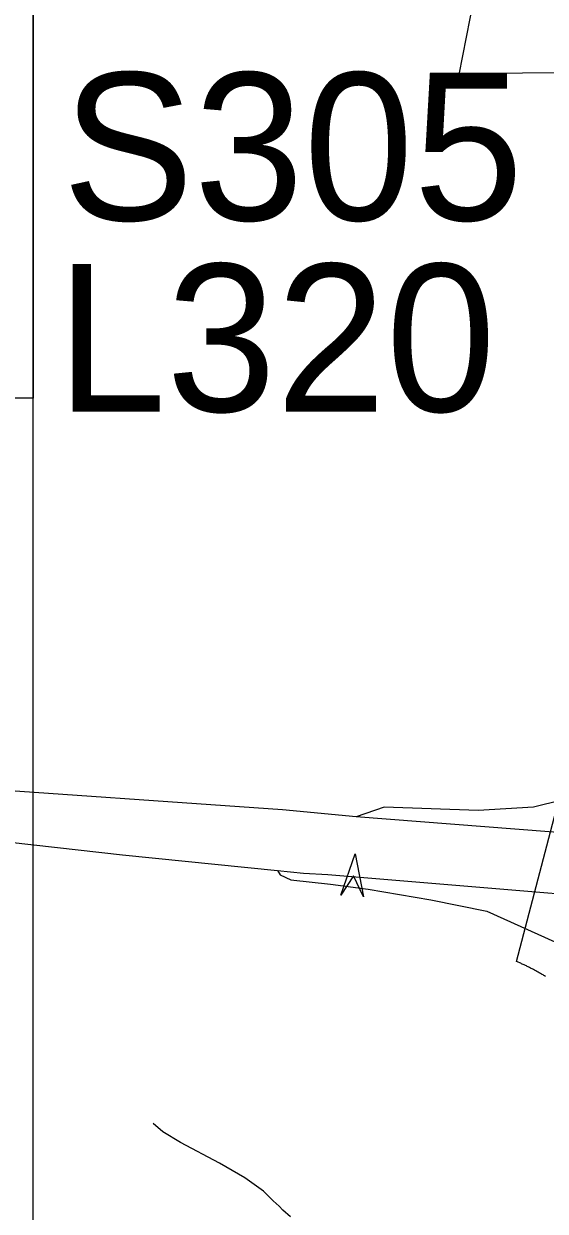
# Model space of a CAD drawing. Extents: x 2220236 to 2384410, y 720751 to 894131.
# Drawn here: x 2329781 to 2331230, y 813280 to 816580 of the extents above; entities that cross this region are included whole.
import ezdxf

# ---------------------------------------------------------------- set-up
doc = ezdxf.new("R2010")
doc.units = 0
doc.layers.add('Default', color=7, linetype='Continuous')

msp = doc.modelspace()

# ---------------------------------------------------------------- linework, layer by layer
at = {"layer": 'Default'}
for points in [[(2325398.9, 823881.8), (2329807.7, 823881.8), (2329807.7, 815539.8), (2325398.9, 815539.8), (2325398.9, 823881.8)], [(2329807.7, 816974.9), (2370566.3, 816974.8), (2370566.3, 785046.7), (2329807.6, 785046.7), (2329807.7, 816974.9)], [(2331266.5, 816443.9), (2331167, 816442.2), (2331060.2, 816440.4), (2330991, 816439.2), (2331041.2, 816699.2)], [(2331266.5, 816443.9), (2331167, 816442.2), (2331060.2, 816440.4), (2330991, 816439.2), (2331041.2, 816699.2)], [(2332546.3, 815564.2), (2332515.7, 815532.6), (2332497.3, 815483.6), (2332436.1, 815312.2), (2332360.1, 815175.1), (2332249.1, 815050.8), (2332139.8, 814961.4), (2332006.7, 814869.9), (2331899.4, 814794.4), (2331612, 814600.7), (2331512.4, 814530.8), (2331426.1, 814477.3), (2331357.8, 814443.1), (2331197.2, 814402.9), (2331043, 814394), (2330782.4, 814403.1), (2330704.1, 814376)], [(2331230, 813932.6), (2331227.8, 813933.9), (2331225.8, 813935.2), (2331223.5, 813936.6), (2331221.5, 813937.8), (2331219.2, 813939.1), (2331217, 813940.4), (2331215, 813941.6), (2331212.8, 813942.9), (2331210.5, 813944.1), (2331208.5, 813945.3), (2331206.2, 813946.5), (2331204, 813947.8), (2331201.8, 813948.9), (2331199.8, 813950.1), (2331197.5, 813951.3), (2331195.2, 813952.5), (2331193, 813953.6), (2331190.8, 813954.8), (2331188.5, 813955.9), (2331186.2, 813957.1), (2331184, 813958.2), (2331182, 813959.3), (2331179.8, 813960.4), (2331177.5, 813961.5), (2331175.2, 813962.6), (2331173, 813963.7), (2331170.8, 813964.8), (2331168.2, 813965.8), (2331166, 813966.8), (2331163.8, 813967.9), (2331161.5, 813968.9), (2331159.2, 813969.9), (2331154.8, 813971.9), (2331152.5, 813972.9), (2331149.5, 813974.1), (2331294, 814525.1)], [(2331230, 813932.6), (2331227.8, 813933.9), (2331225.8, 813935.2), (2331223.5, 813936.6), (2331221.5, 813937.8), (2331219.2, 813939.1), (2331217, 813940.4), (2331215, 813941.6), (2331212.8, 813942.9), (2331210.5, 813944.1), (2331208.5, 813945.3), (2331206.2, 813946.5), (2331204, 813947.8), (2331201.8, 813948.9), (2331199.8, 813950.1), (2331197.5, 813951.3), (2331195.2, 813952.5), (2331193, 813953.6), (2331190.8, 813954.8), (2331188.5, 813955.9), (2331186.2, 813957.1), (2331184, 813958.2), (2331182, 813959.3), (2331179.8, 813960.4), (2331177.5, 813961.5), (2331175.2, 813962.6), (2331173, 813963.7), (2331170.8, 813964.8), (2331168.2, 813965.8), (2331166, 813966.8), (2331163.8, 813967.9), (2331161.5, 813968.9), (2331159.2, 813969.9), (2331154.8, 813971.9), (2331152.5, 813972.9), (2331149.5, 813974.1), (2331294, 814525.1)], [(2330704.1, 814376), (2330500.1, 814395.6), (2329570.8, 814459.9), (2328984.1, 814469.4), (2328731.4, 814457.7), (2328530.8, 814454.7), (2328164.4, 814427.1), (2327870.7, 814389.3), (2327594.4, 814335.4), (2327390.8, 814288.9), (2327312.4, 814269.6)], [(2327361.2, 814209.5), (2327598.8, 814261.2), (2327888.1, 814310.7), (2328069.9, 814339.8), (2328176, 814350), (2328309.8, 814361.6), (2328523.5, 814376.2), (2328730, 814380.5), (2328971.4, 814380.5), (2329619.5, 814319.2), (2330055.6, 814270), (2330485.7, 814226.6)], [(2332265.6, 814262.5), (2332211.4, 814266.5), (2331872.2, 814285.3), (2330704.1, 814376)], [(2330485.7, 814226.6), (2330493.6, 814214.7), (2330523.2, 814200.9), (2330633.7, 814189.1), (2330738.3, 814175.2), (2330911.9, 814145.6), (2331067.7, 814114), (2331303.9, 814007), (2331398.7, 813919.6), (2331492.1, 813816.2), (2331573.6, 813710.8), (2331680.8, 813545.8), (2331752.4, 813418.6), (2331792.1, 813313.2), (2331821.9, 813150.2), (2331827.1, 813062), (2331822.5, 813010.2), (2331807.8, 812917.6), (2331814.7, 812849.4)], [(2330485.7, 814226.6), (2330558.3, 814219.5), (2330625.4, 814215.5), (2331871.1, 814112.3), (2332142.2, 814091.7), (2332217.1, 814086.2)], [(2330522.1, 813264.6), (2330500.6, 813282.8), (2330490.7, 813294.3), (2330474.2, 813309.2), (2330447.4, 813335.3), (2330395, 813372.8), (2330324.7, 813413.9), (2330216.2, 813470.7), (2330167.6, 813500.3), (2330141.1, 813523.4)]]:
    msp.add_lwpolyline(points, dxfattribs=at)
msp.add_lwpolyline([(2330661.8, 814158.2), (2330702.1, 814273.3), (2330724.7, 814153.5), (2330697.5, 814212.5)], close=True, dxfattribs=at)

# ---------------------------------------------------------------- texts
for s, p in [('S305', (2329888, 816033.8)), ('L320', (2329872.3, 815502.2))]:
    msp.add_text(s, height=410.1, dxfattribs=at).set_placement(p)

doc.saveas('drawing.dxf')
